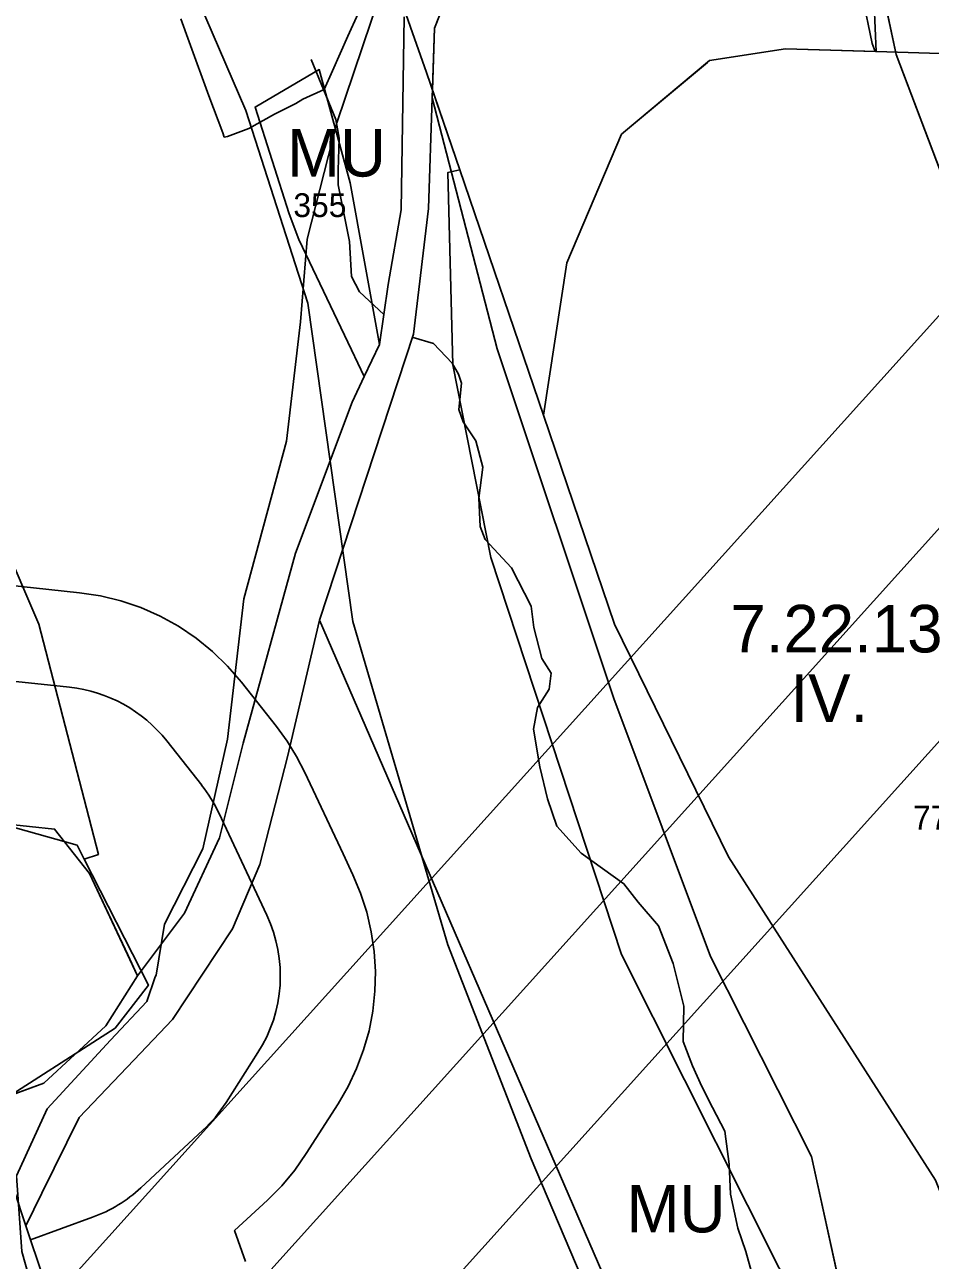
# Model space of a CAD drawing. Extents: x -690419 to -685080, y -987825 to -981190.
# Drawn here: x -687235.5 to -687045.1, y -987428.8 to -987168.9 of the extents above; entities that cross this region are included whole.
import ezdxf

# ---------------------------------------------------------------- set-up
doc = ezdxf.new("R2010")
doc.units = 0
for name, color, linetype in [('BPEJ (S) - hranice', 7, 'Continuous'), ('BPEJ (S) - kód', 7, 'Continuous'), ('BPEJ I-II ochrana', 7, 'Continuous'), ('Elektro VVN 220 nadzemni (S)', 7, 'Continuous'), ('Elektro VVN 400 nadzemni (S)', 7, 'Continuous'), ('Hranice řešeného území (S)', 7, 'Continuous'), ('Katastrální území (S) - hranice', 7, 'Continuous'), ('Lesy hospodářské', 7, 'Continuous'), ('OP elektro VN (S)', 7, 'Continuous'), ('OP lesa 30 m (S)', 7, 'Continuous'), ('OP lesa 50 m (S)', 7, 'Continuous'), ('Plochy lesní všeobecné LU (S)', 7, 'Continuous'), ('Plochy smíšené nezastavěného území všeobecné MU (S)', 7, 'Continuous'), ('Plochy veřejná prostranství všeobecná PU (S)', 7, 'Continuous'), ('Plochy zemědělské všeobecné AU (S)', 7, 'Continuous'), ('Regulacni bloky_ID', 7, 'Continuous'), ('Regulační bloky STABILIZOVANÉ (S)', 7, 'Continuous'), ('Regulační kódy STABILIZOVANÉ (S)', 7, 'Continuous'), ('Spoje - komunikační vedení bez rozlišení provozovanál (S)', 7, 'Continuous'), ('Trasy cykloturistické (S)', 7, 'Continuous'), ('Trasy turistické (S)', 7, 'Continuous'), ('Vodní toky - linie (S)', 7, 'Continuous'), ('Vodovodní řady přiváděcí (S)', 7, 'Continuous')]:
    doc.layers.add(name, color=color, linetype=linetype)

msp = doc.modelspace()

# ---------------------------------------------------------------- linework, layer by layer
at = {"layer": 'BPEJ (S) - hranice'}
for points in [[(-687193.5, -987058.5), (-687151, -987179), (-687144, -987199.5), (-687146.5, -987200), (-687145.5, -987240.5), (-687137.5, -987281), (-687110, -987364.5), (-687057, -987470), (-687033, -987551), (-687026, -987560), (-687013.5, -987567.5), (-687041.5, -987582.5), (-687045.5, -987585.5), (-687048, -987583), (-687076, -987532.5), (-687108, -987457), (-687129, -987407.5), (-687146.5, -987362.5), (-687166.5, -987294.5), (-687176, -987227.5), (-687189, -987187), (-687204.5, -987151)], [(-687057.5, -987150), (-687056.5, -987174.58), (-687075.5, -987174), (-687091.5, -987176.5), (-687110, -987192), (-687121.5, -987219), (-687126.44, -987251.1), (-687144, -987199.5), (-687151, -987179), (-687193.5, -987058.5)], [(-687204.5, -987151), (-687189, -987187), (-687176, -987227.5), (-687166.5, -987294.5), (-687146.5, -987362.5), (-687129, -987407.5), (-687108, -987457), (-687076, -987532.5), (-687048, -987583), (-687045.5, -987585.5), (-687054, -987612)], [(-687013, -987513.5), (-686971.5, -987390.5), (-686962.5, -987336.5), (-686963.5, -987273.5), (-686972, -987237.5), (-686985.5, -987210.5), (-687015.5, -987186.5), (-687043, -987175), (-687056.5, -987174.58), (-687057.5, -987150)], [(-687057, -987470), (-687110, -987364.5), (-687137.5, -987281), (-687145.5, -987240.5), (-687146.5, -987200), (-687144, -987199.5), (-687126.44, -987251.1), (-687111.5, -987295), (-687087.5, -987344), (-687044, -987412), (-687029.5, -987448)], [(-687243, -987397), (-687216.5, -987380), (-687209.5, -987371), (-687223, -987344.5), (-687220, -987343.5), (-687232.5, -987295), (-687248, -987259)], [(-687248, -987259), (-687232.5, -987295), (-687220, -987343.5), (-687223, -987344.5), (-687224.5, -987341.5), (-687246, -987335.5)], [(-687099, -987632), (-687122, -987587.5), (-687131, -987592.5), (-687135, -987592), (-687143, -987579), (-687168.5, -987516), (-687182, -987493.5), (-687190, -987479), (-687199, -987481.5), (-687207.4, -987490.52), (-687213.91, -987476.56), (-687217.6, -987468.64), (-687219.82, -987463.88), (-687224.33, -987454.21), (-687235.25, -987421.58), (-687237.8, -987413.94)]]:
    msp.add_lwpolyline(points, dxfattribs=at)
msp.add_lwpolyline([(-687013, -987513.5), (-687018.5, -987514), (-687024, -987497.5), (-687029.5, -987448), (-687044, -987412), (-687087.5, -987344), (-687111.5, -987295), (-687126.44, -987251.1), (-687121.5, -987219), (-687110, -987192), (-687091.5, -987176.5), (-687075.5, -987174), (-687056.5, -987174.58), (-687043, -987175), (-687015.5, -987186.5), (-686985.5, -987210.5), (-686972, -987237.5), (-686963.5, -987273.5), (-686962.5, -987336.5), (-686971.5, -987390.5)], close=True, dxfattribs=at)
at = {"layer": 'BPEJ I-II ochrana'}
for p, q in [((-687057.29, -987172.87), (-687063.04, -987145.76)), ((-687145.5, -987159.88), (-687149.31, -987169.64)), ((-687149.31, -987169.64), (-687149.74, -987182.68)), ((-687056.67, -987174.57), (-687057.29, -987172.87))]:
    msp.add_line(p, q, dxfattribs=at)
for points in [[(-687091.93, -987176.86), (-687091.5, -987176.5), (-687075.5, -987174), (-687056.67, -987174.57)], [(-687149.74, -987182.68), (-687144, -987199.5), (-687126.44, -987251.1), (-687121.5, -987219), (-687110, -987192), (-687091.93, -987176.86)]]:
    msp.add_lwpolyline(points, dxfattribs=at)
at = {"layer": 'Elektro VVN 220 nadzemni (S)'}
msp.add_lwpolyline([(-687217.67, -987468.5), (-687032.7, -987263.2)], dxfattribs=at)
at = {"layer": 'Elektro VVN 400 nadzemni (S)'}
msp.add_lwpolyline([(-687217.67, -987468.5), (-687032.7, -987263.2)], dxfattribs=at)
at = {"layer": 'Hranice řešeného území (S)'}
msp.add_lwpolyline([(-687113.21, -987667.46), (-687160.14, -987594.44), (-687178.58, -987557.74), (-687198.69, -987509.19), (-687206.24, -987493), (-687213.91, -987476.56), (-687224.33, -987454.21), (-687235.25, -987421.58), (-687237.8, -987413.94)], dxfattribs=at)
at = {"layer": 'Katastrální území (S) - hranice'}
msp.add_lwpolyline([(-687237.8, -987413.94), (-687235.25, -987421.58), (-687224.33, -987454.21), (-687213.91, -987476.56), (-687206.24, -987493), (-687198.69, -987509.19), (-687178.58, -987557.74), (-687160.14, -987594.44), (-687113.21, -987667.46)], dxfattribs=at)
at = {"layer": 'Lesy hospodářské'}
msp.add_lwpolyline([(-687250.33, -987335.91), (-687229.21, -987338.14), (-687221.86, -987347.47), (-687213.82, -987364.61), (-687211.75, -987369.02), (-687218.44, -987379.5), (-687231.48, -987391.59), (-687247.22, -987397.32)], dxfattribs=at)
at = {"layer": 'OP elektro VN (S)'}
for points in [[(-686980.45, -987160.36), (-687229.98, -987437.34)], [(-687203.89, -987498.03), (-687010.41, -987283.28), (-686933.14, -987197.49), (-686852.61, -987261.32), (-686864.18, -987494.39)]]:
    msp.add_lwpolyline(points, dxfattribs=at)
at = {"layer": 'OP lesa 30 m (S)'}
for p, q in [((-687226.06, -987308.31), (-687247.18, -987306.08)), ((-687198.29, -987328.91), (-687205.64, -987319.58)), ((-687184.59, -987356.28), (-687194.7, -987334.73)), ((-687193.15, -987395.64), (-687186.46, -987385.16)), ((-687211.08, -987413.59), (-687198.04, -987401.5)), ((-687234.26, -987424.53), (-687221.22, -987419.78))]:
    msp.add_line(p, q, dxfattribs=at)
for centre, start, end in [((-687229.21, -987338.14), 38.2304, 83.9726), ((-687221.86, -987347.47), 25.1332, 38.2304), ((-687211.75, -987369.02), 327.4475, 25.1332), ((-687218.44, -987379.5), 312.8351, 327.4475), ((-687231.48, -987391.59), 290.0036, 312.8351)]:
    msp.add_arc(centre, 30, start, end, dxfattribs=at)
at = {"layer": 'OP lesa 50 m (S)'}
msp.add_lwpolyline([(-687189.04, -987429.11), (-687191.37, -987422.59), (-687184.45, -987416.17), (-687181.46, -987413.15), (-687178.73, -987409.89), (-687176.29, -987406.4), (-687169.6, -987395.92), (-687167.5, -987392.3), (-687165.7, -987388.51), (-687164.23, -987384.58), (-687163.1, -987380.54), (-687162.3, -987376.43), (-687161.85, -987372.26), (-687161.76, -987368.06), (-687162.02, -987363.88), (-687162.62, -987359.73), (-687163.57, -987355.64), (-687164.86, -987351.65), (-687166.48, -987347.78), (-687168.55, -987343.37), (-687176.59, -987326.23), (-687178.34, -987322.85), (-687180.34, -987319.61), (-687182.58, -987316.53), (-687189.93, -987307.2), (-687192.83, -987303.84), (-687196.01, -987300.75), (-687199.45, -987297.96), (-687203.13, -987295.48), (-687207.01, -987293.34), (-687211.07, -987291.55), (-687215.27, -987290.12), (-687219.58, -987289.08), (-687223.96, -987288.42), (-687242.74, -987286.43)], dxfattribs=at)
at = {"layer": 'Plochy lesní všeobecné LU (S)'}
msp.add_lwpolyline([(-687250.33, -987335.91), (-687229.21, -987338.14), (-687221.86, -987347.47), (-687211.75, -987369.02), (-687218.44, -987379.5), (-687231.48, -987391.59), (-687247.22, -987397.32)], dxfattribs=at)
at = {"layer": 'Plochy smíšené nezastavěného území všeobecné MU (S)'}
for points in [[(-686904.51, -987166.69), (-686905.7, -987172.32), (-686907.28, -987181.6), (-686910.39, -987199.89), (-686912.76, -987213.81), (-686919.92, -987250.19), (-686924.17, -987270.69), (-686926.91, -987283.89), (-686928.09, -987289.58), (-686929.85, -987298.64), (-686935.21, -987326.26), (-686935.61, -987329.07), (-686938.14, -987329.38), (-686945.26, -987365.22), (-686945.45, -987366.7), (-686966.64, -987362), (-686983.75, -987334.93), (-686984.94, -987335.07), (-687012.07, -987272.93), (-687020.09, -987245.98), (-687036.16, -987217.77), (-687052.28, -987175.23), (-687058.33, -987146.42)], [(-687110.53, -987439.62), (-687173.49, -987294.17), (-687153.74, -987234.04), (-687150.58, -987207.6), (-687149.8, -987184.34), (-687136.18, -987237.14), (-687111.64, -987310.66), (-687091.3, -987364.91), (-687070.05, -987407.03), (-687056.87, -987467.32)]]:
    msp.add_lwpolyline(points, dxfattribs=at)
msp.add_lwpolyline([(-687187.06, -987186.26), (-687173.56, -987178.38), (-687167.06, -987202.18), (-687160.87, -987236.2), (-687164.12, -987242.91), (-687166.76, -987237.33), (-687177.83, -987214.1), (-687179.9, -987208.72)], close=True, dxfattribs=at)
at = {"layer": 'Plochy veřejná prostranství všeobecná PU (S)'}
for p, q in [((-687145.5, -987159.88), (-687149.31, -987169.64)), ((-687156.34, -987207.91), (-687155.68, -987167.27)), ((-687149.31, -987169.64), (-687149.8, -987184.34)), ((-687149.8, -987184.34), (-687150.58, -987207.6)), ((-687159.11, -987223.56), (-687156.34, -987207.91)), ((-687150.58, -987207.6), (-687153.74, -987234.04)), ((-687160.87, -987236.2), (-687159.11, -987223.56)), ((-687153.74, -987234.04), (-687173.49, -987294.17)), ((-687164.12, -987242.91), (-687160.87, -987236.2)), ((-687166.67, -987248.33), (-687164.12, -987242.91)), ((-687178.57, -987280.07), (-687166.67, -987248.33)), ((-687189.57, -987320.07), (-687178.57, -987280.07)), ((-687173.49, -987294.17), (-687180.22, -987322.93)), ((-687194.57, -987339.96), (-687189.57, -987320.07)), ((-687180.22, -987322.93), (-687186.03, -987345.6)), ((-687201.89, -987355.84), (-687194.57, -987339.96)), ((-687186.03, -987345.6), (-687191.78, -987359.11)), ((-687211.75, -987369.02), (-687201.89, -987355.84)), ((-687191.78, -987359.11), (-687204.44, -987378.17)), ((-687218.44, -987379.5), (-687211.75, -987369.02)), ((-687204.44, -987378.17), (-687212.56, -987386.73)), ((-687231.48, -987391.59), (-687218.44, -987379.5)), ((-687212.56, -987386.73), (-687224.08, -987398.79)), ((-687247.22, -987397.32), (-687231.48, -987391.59)), ((-687224.08, -987398.79), (-687231.89, -987414.73)), ((-687235.25, -987421.58), (-687237.8, -987413.94)), ((-687231.89, -987414.73), (-687235.25, -987421.58))]:
    msp.add_line(p, q, dxfattribs=at)
at = {"layer": 'Plochy zemědělské všeobecné AU (S)'}
for p, q in [((-687058.33, -987146.42), (-687052.28, -987175.23)), ((-687149.31, -987169.64), (-687145.5, -987159.88)), ((-687149.8, -987184.34), (-687149.31, -987169.64)), ((-687052.28, -987175.23), (-687036.16, -987217.77)), ((-687136.18, -987237.14), (-687149.8, -987184.34)), ((-687111.64, -987310.66), (-687136.18, -987237.14)), ((-687091.3, -987364.91), (-687111.64, -987310.66)), ((-687070.05, -987407.03), (-687091.3, -987364.91)), ((-687056.87, -987467.32), (-687070.05, -987407.03))]:
    msp.add_line(p, q, dxfattribs=at)
for points in [[(-687155.68, -987167.27), (-687156.34, -987207.91), (-687159.11, -987223.56), (-687160.87, -987236.2), (-687167.06, -987202.18), (-687173.56, -987178.38), (-687187.06, -987186.26), (-687179.9, -987208.72), (-687177.83, -987214.1), (-687166.76, -987237.33), (-687164.12, -987242.91), (-687166.67, -987248.33), (-687178.57, -987280.07), (-687189.57, -987320.07), (-687194.57, -987339.96), (-687201.89, -987355.84), (-687211.75, -987369.02), (-687221.86, -987347.47), (-687229.21, -987338.14), (-687250.33, -987335.91)], [(-687142.01, -987611.74), (-687199.33, -987489.26), (-687206.24, -987493), (-687213.91, -987476.56), (-687224.33, -987454.21), (-687235.25, -987421.58), (-687231.89, -987414.73), (-687224.08, -987398.79), (-687212.56, -987386.73), (-687204.44, -987378.17), (-687191.78, -987359.11), (-687186.03, -987345.6), (-687180.22, -987322.93), (-687173.49, -987294.17), (-687110.53, -987439.62), (-687108.76, -987439.39), (-687047.09, -987588.93), (-687050.04, -987593.75), (-687056.97, -987632.96)]]:
    msp.add_lwpolyline(points, dxfattribs=at)
at = {"layer": 'Regulační bloky STABILIZOVANÉ (S)'}
for p, q in [((-687058.33, -987146.42), (-687052.28, -987175.23)), ((-687149.31, -987169.64), (-687145.5, -987159.88)), ((-687145.5, -987159.88), (-687149.31, -987169.64)), ((-687156.34, -987207.91), (-687155.68, -987167.27)), ((-687149.8, -987184.34), (-687149.31, -987169.64)), ((-687149.31, -987169.64), (-687149.8, -987184.34)), ((-687052.28, -987175.23), (-687036.16, -987217.77)), ((-687149.8, -987184.34), (-687150.58, -987207.6)), ((-687136.18, -987237.14), (-687149.8, -987184.34)), ((-687159.11, -987223.56), (-687156.34, -987207.91)), ((-687150.58, -987207.6), (-687153.74, -987234.04)), ((-687160.87, -987236.2), (-687159.11, -987223.56)), ((-687153.74, -987234.04), (-687173.49, -987294.17)), ((-687164.12, -987242.91), (-687160.87, -987236.2)), ((-687111.64, -987310.66), (-687136.18, -987237.14)), ((-687166.67, -987248.33), (-687164.12, -987242.91)), ((-687178.57, -987280.07), (-687166.67, -987248.33)), ((-687189.57, -987320.07), (-687178.57, -987280.07)), ((-687173.49, -987294.17), (-687180.22, -987322.93)), ((-687091.3, -987364.91), (-687111.64, -987310.66)), ((-687194.57, -987339.96), (-687189.57, -987320.07)), ((-687180.22, -987322.93), (-687186.03, -987345.6)), ((-687201.89, -987355.84), (-687194.57, -987339.96)), ((-687186.03, -987345.6), (-687191.78, -987359.11)), ((-687211.75, -987369.02), (-687201.89, -987355.84)), ((-687191.78, -987359.11), (-687204.44, -987378.17)), ((-687070.05, -987407.03), (-687091.3, -987364.91)), ((-687218.44, -987379.5), (-687211.75, -987369.02)), ((-687204.44, -987378.17), (-687212.56, -987386.73)), ((-687231.48, -987391.59), (-687218.44, -987379.5)), ((-687212.56, -987386.73), (-687224.08, -987398.79)), ((-687247.22, -987397.32), (-687231.48, -987391.59)), ((-687224.08, -987398.79), (-687231.89, -987414.73)), ((-687056.87, -987467.32), (-687070.05, -987407.03)), ((-687235.25, -987421.58), (-687237.8, -987413.94)), ((-687231.89, -987414.73), (-687235.25, -987421.58))]:
    msp.add_line(p, q, dxfattribs=at)
for points in [[(-686904.51, -987166.69), (-686905.7, -987172.32), (-686907.28, -987181.6), (-686910.39, -987199.89), (-686912.76, -987213.81), (-686919.92, -987250.19), (-686924.17, -987270.69), (-686926.91, -987283.89), (-686928.09, -987289.58), (-686929.85, -987298.64), (-686935.21, -987326.26), (-686935.61, -987329.07), (-686938.14, -987329.38), (-686945.26, -987365.22), (-686945.45, -987366.7), (-686966.64, -987362), (-686983.75, -987334.93), (-686984.94, -987335.07), (-687012.07, -987272.93), (-687020.09, -987245.98), (-687036.16, -987217.77), (-687052.28, -987175.23), (-687058.33, -987146.42)], [(-687155.68, -987167.27), (-687156.34, -987207.91), (-687159.11, -987223.56), (-687160.87, -987236.2), (-687167.06, -987202.18), (-687173.56, -987178.38), (-687187.06, -987186.26), (-687179.9, -987208.72), (-687177.83, -987214.1), (-687166.76, -987237.33), (-687164.12, -987242.91), (-687166.67, -987248.33), (-687178.57, -987280.07), (-687189.57, -987320.07), (-687194.57, -987339.96), (-687201.89, -987355.84), (-687211.75, -987369.02), (-687221.86, -987347.47), (-687229.21, -987338.14), (-687250.33, -987335.91)], [(-687110.53, -987439.62), (-687173.49, -987294.17), (-687153.74, -987234.04), (-687150.58, -987207.6), (-687149.8, -987184.34), (-687136.18, -987237.14), (-687111.64, -987310.66), (-687091.3, -987364.91), (-687070.05, -987407.03), (-687056.87, -987467.32)], [(-687142.01, -987611.74), (-687199.33, -987489.26), (-687206.24, -987493), (-687213.91, -987476.56), (-687224.33, -987454.21), (-687235.25, -987421.58), (-687231.89, -987414.73), (-687224.08, -987398.79), (-687212.56, -987386.73), (-687204.44, -987378.17), (-687191.78, -987359.11), (-687186.03, -987345.6), (-687180.22, -987322.93), (-687173.49, -987294.17), (-687110.53, -987439.62), (-687108.76, -987439.39), (-687047.09, -987588.93), (-687050.04, -987593.75), (-687056.97, -987632.96)], [(-687250.33, -987335.91), (-687229.21, -987338.14), (-687221.86, -987347.47), (-687211.75, -987369.02), (-687218.44, -987379.5), (-687231.48, -987391.59), (-687247.22, -987397.32)]]:
    msp.add_lwpolyline(points, dxfattribs=at)
msp.add_lwpolyline([(-687187.06, -987186.26), (-687173.56, -987178.38), (-687167.06, -987202.18), (-687160.87, -987236.2), (-687164.12, -987242.91), (-687166.76, -987237.33), (-687177.83, -987214.1), (-687179.9, -987208.72)], close=True, dxfattribs=at)
at = {"layer": 'Spoje - komunikační vedení bez rozlišení provozovanál (S)'}
for points in [[(-687160.87, -987162.92), (-687169.9, -987189.61), (-687176.14, -987214.03), (-687177.52, -987231.45), (-687180.46, -987256.55), (-687189.42, -987289.73), (-687192.88, -987319.23), (-687198.03, -987342.3), (-687206.08, -987358.15), (-687207.87, -987368.84), (-687208.06, -987369.2)], [(-687208.06, -987369.2), (-687209.81, -987374.43), (-687217.43, -987382.55), (-687230.78, -987397.01), (-687237.24, -987411.09), (-687236.08, -987426.99), (-687230.56, -987446.59), (-687230.4, -987447.08)]]:
    msp.add_lwpolyline(points, dxfattribs=at)
at = {"layer": 'Trasy cykloturistické (S)'}
msp.add_lwpolyline([(-687247.22, -987397.32), (-687231.48, -987391.59), (-687218.44, -987379.5), (-687211.75, -987369.02), (-687201.89, -987355.84), (-687194.57, -987339.96), (-687189.57, -987320.07), (-687178.57, -987280.07), (-687166.67, -987248.33), (-687164.12, -987242.91), (-687160.87, -987236.2), (-687159.11, -987223.56), (-687156.34, -987207.91), (-687155.68, -987167.27)], dxfattribs=at)
at = {"layer": 'Trasy turistické (S)'}
msp.add_lwpolyline([(-687145.5, -987159.88), (-687149.31, -987169.64), (-687149.8, -987184.34), (-687150.58, -987207.6), (-687153.74, -987234.04), (-687173.49, -987294.17), (-687180.22, -987322.93), (-687186.03, -987345.6), (-687191.78, -987359.11), (-687204.44, -987378.17), (-687212.56, -987386.73), (-687224.08, -987398.79), (-687231.89, -987414.73), (-687235.25, -987421.58)], dxfattribs=at)
at = {"layer": 'Vodní toky - linie (S)'}
for points in [[(-687175.27, -987176.23), (-687170.08, -987188.89), (-687169.4, -987192.78), (-687169.59, -987199.51), (-687169.6, -987202.6), (-687167.22, -987214.51), (-687166.77, -987221.93), (-687165.08, -987225.14), (-687159.99, -987229.9)], [(-687153.96, -987234.7), (-687153.84, -987234.77), (-687149.57, -987236.01), (-687145.61, -987240.1), (-687144.26, -987242.43), (-687143.64, -987244.31), (-687144.19, -987249.87), (-687143.33, -987252.5), (-687140.66, -987256.49), (-687139.19, -987261.99), (-687140.03, -987268.56), (-687139.75, -987274.5), (-687138.67, -987277.22), (-687133.15, -987283.2), (-687129.03, -987291.26), (-687128.46, -987295.73), (-687126.76, -987302.27), (-687124.81, -987305.33), (-687125.19, -987308.7), (-687127.66, -987312.58), (-687128.51, -987317.11), (-687127.19, -987325.04), (-687125.58, -987331.75), (-687123.6, -987337.51), (-687118.5, -987343.17), (-687109.5, -987349.63), (-687106.51, -987353.48), (-687102.27, -987358.47), (-687099.16, -987366.4), (-687096.89, -987375.37), (-687097.08, -987382.83), (-687095.1, -987387.93), (-687093.12, -987392.27), (-687090.85, -987396.71), (-687088.3, -987401.71), (-687087.36, -987408.61), (-687087.08, -987414.93), (-687085.57, -987422.11), (-687083.87, -987427.02), (-687081.89, -987434.1)]]:
    msp.add_lwpolyline(points, dxfattribs=at)
at = {"layer": 'Vodovodní řady přiváděcí (S)'}
msp.add_lwpolyline([(-687202.64, -987167.74), (-687200.94, -987172.56), (-687196.75, -987183.88), (-687193.85, -987191.67), (-687193.53, -987192.59), (-687192.83, -987192.49), (-687188.39, -987190.74), (-687182.95, -987187.79), (-687178.48, -987185.51), (-687177.05, -987184.57), (-687172.53, -987182.54), (-687170.8, -987178.67), (-687167.57, -987171.38), (-687165.35, -987166.57)], dxfattribs=at)

# ---------------------------------------------------------------- texts
at = {"layer": 'BPEJ (S) - kód'}
for s, p in [('7.22.13', (-687087.13, -987300.98)), ('IV.', (-687074.49, -987315.61))]:
    msp.add_text(s, height=10, dxfattribs=at).set_placement(p)
at = {"layer": 'Regulacni bloky_ID'}
for s, p in [('355', (-687179.01, -987209.4)), ('775', (-687048.71, -987338.24))]:
    msp.add_text(s, height=5, dxfattribs=at).set_placement(p)
at = {"layer": 'Regulační kódy STABILIZOVANÉ (S)'}
for p in [(-687180.34, -987200.88), (-687108.94, -987422.97)]:
    msp.add_text('MU', height=10, dxfattribs=at).set_placement(p)

doc.saveas('drawing.dxf')
